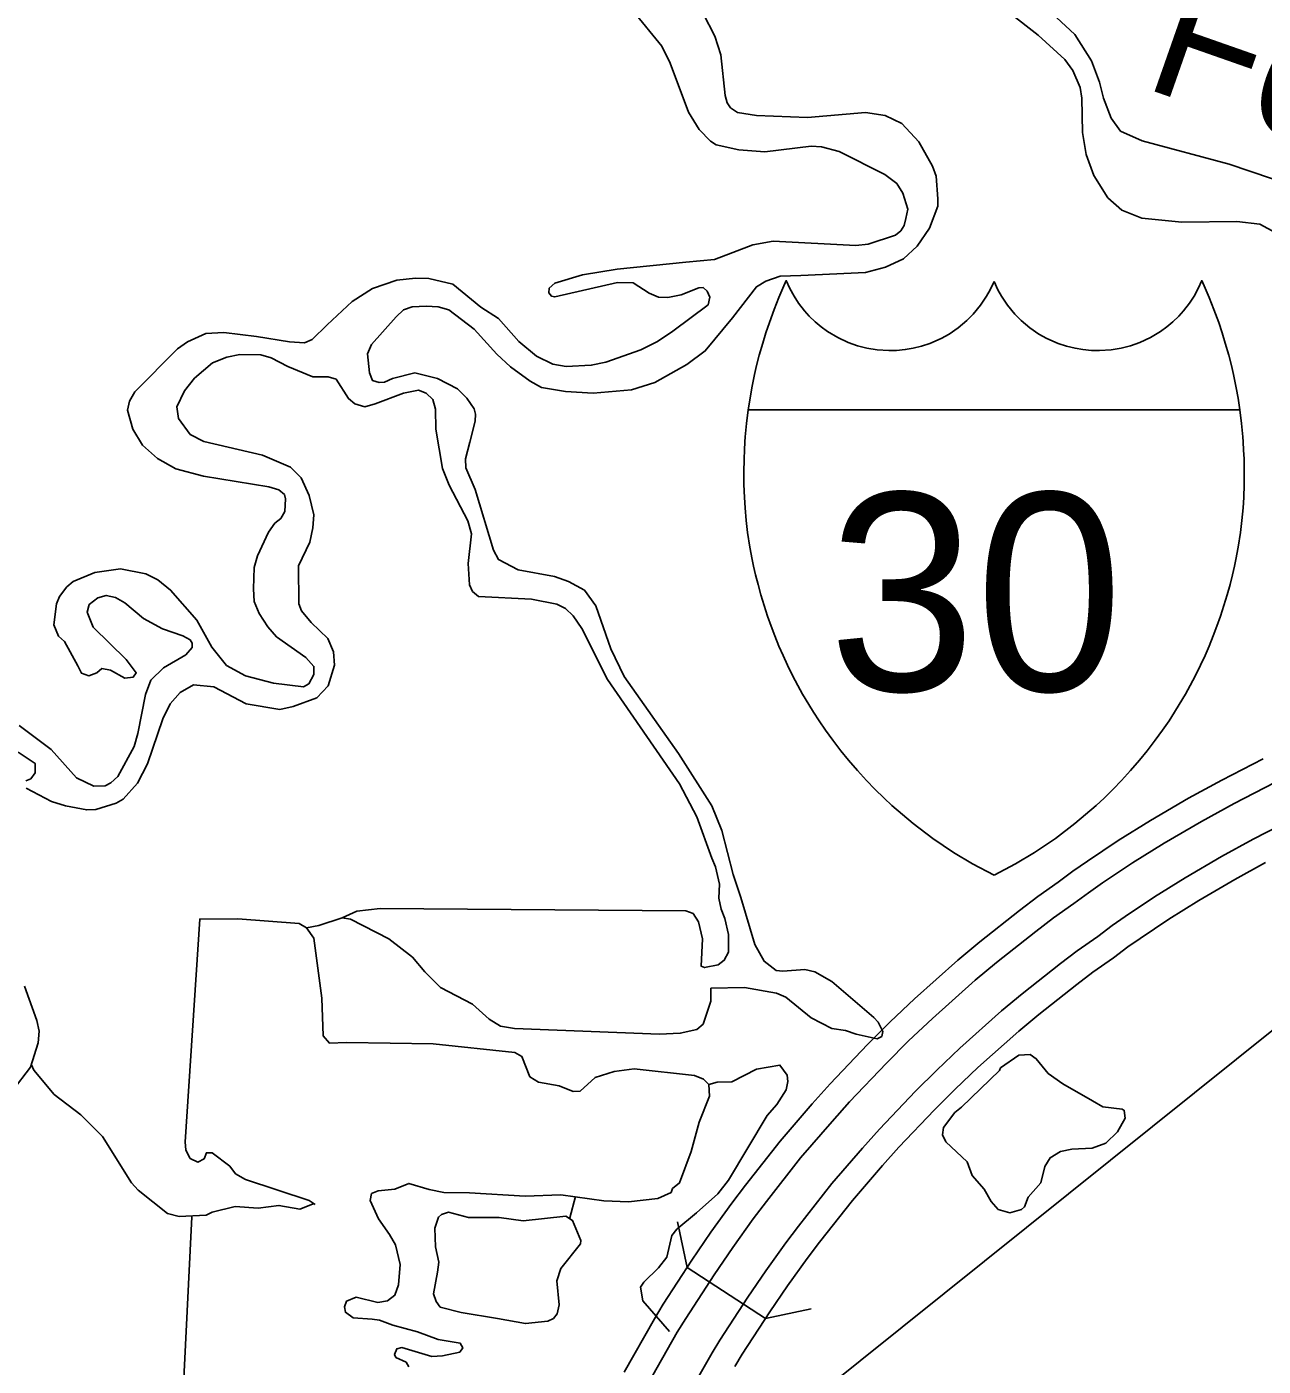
# Model space of a CAD drawing. Extents: x -19 to 366, y -4 to 359.
# Drawn here: x 153.368 to 154.119, y 188.145 to 188.959 of the extents above; entities that cross this region are included whole.
import ezdxf

# ---------------------------------------------------------------- set-up
doc = ezdxf.new("R2010")
doc.units = 0
for name, color, linetype in [('Level 19', 7, 'Continuous'), ('Level 23', 7, 'Continuous'), ('Level 35', 7, 'Continuous'), ('Level 39', 7, 'Continuous'), ('Level 60', 7, 'Continuous')]:
    doc.layers.add(name, color=color, linetype=linetype)

msp = doc.modelspace()

# ---------------------------------------------------------------- linework, layer by layer
at = {"layer": 'Level 19'}
for points in [[(154.11875, 188.51385), (154.09359, 188.501), (154.07336, 188.48989), (154.05033, 188.4764), (154.03061, 188.46419), (154.01201, 188.45174), (154.00304, 188.44555), (153.99422, 188.43885), (153.98185, 188.43016), (153.97066, 188.42175), (153.94654, 188.40261), (153.93315, 188.39147), (153.90691, 188.36799), (153.89202, 188.35392), (153.87829, 188.34023), (153.85558, 188.31634), (153.84469, 188.30412), (153.82525, 188.28155), (153.80409, 188.25464), (153.79591, 188.24376), (153.78321, 188.22607), (153.77167, 188.2092), (153.75425, 188.18235), (153.74881, 188.17356), (153.73039, 188.14108)], [(153.74445, 188.13324), (153.76266, 188.16535), (153.76785, 188.17373), (153.78506, 188.20027), (153.7964, 188.21683), (153.80888, 188.23423), (153.81685, 188.24483), (153.83768, 188.27131), (153.85679, 188.29351), (153.86743, 188.30543), (153.88981, 188.32898), (153.90324, 188.34237), (153.9178, 188.35614), (153.94367, 188.37928), (153.9567, 188.39012), (153.9805, 188.40901), (153.99132, 188.41714), (154.00373, 188.42585), (154.01248, 188.43251), (154.02106, 188.43843), (154.03932, 188.45065), (154.05864, 188.46261), (154.08131, 188.47588), (154.10113, 188.48677), (154.12589, 188.49942)], [(154.13682, 188.47735), (154.11266, 188.46502), (154.09346, 188.45447), (154.07134, 188.44151), (154.05265, 188.42994), (154.0349, 188.41806), (154.02693, 188.41257), (154.01826, 188.40597), (154.00579, 188.39721), (153.99555, 188.38952), (153.97223, 188.37101), (153.95976, 188.36063), (153.93447, 188.33801), (153.92039, 188.3247), (153.90742, 188.31178), (153.88554, 188.28875), (153.87531, 188.27728), (153.8567, 188.25566), (153.83637, 188.22981), (153.82872, 188.21965), (153.81656, 188.2027), (153.80555, 188.18662), (153.78865, 188.16055), (153.78385, 188.15279), (153.76595, 188.12125)], [(153.7977, 188.14458), (153.80225, 188.15194), (153.81895, 188.17769), (153.82974, 188.19346), (153.8417, 188.21012), (153.84913, 188.22), (153.86913, 188.24543), (153.88742, 188.26667), (153.89739, 188.27785), (153.91894, 188.30053), (153.9316, 188.31315), (153.94537, 188.32616), (153.97028, 188.34844), (153.98238, 188.35851), (154.00539, 188.37678), (154.01526, 188.38419), (154.02776, 188.39297), (154.03638, 188.39953), (154.04395, 188.40475), (154.06137, 188.41641), (154.07965, 188.42772), (154.1014, 188.44046), (154.1202, 188.45079)]]:
    msp.add_lwpolyline(points, dxfattribs=at)
at = {"layer": 'Level 23'}
for points in [[(153.80584, 188.726), (153.80693, 188.73314), (153.80806, 188.73946), (153.80973, 188.74759), (153.81096, 188.7529), (153.81256, 188.7592), (153.81464, 188.7666), (153.81655, 188.77279), (153.81868, 188.77916), (153.82153, 188.787), (153.82446, 188.79435), (153.8269, 188.80006), (153.82893, 188.80456), (153.83112, 188.7997), (153.83367, 188.79508), (153.83645, 188.79083), (153.84009, 188.78614), (153.84296, 188.78296), (153.84652, 188.77952), (153.85011, 188.77651), (153.85401, 188.77367), (153.8602, 188.76996), (153.86656, 188.767), (153.87231, 188.76497), (153.878, 188.76351), (153.8841, 188.7625), (153.89119, 188.76202), (153.89585, 188.76212), (153.9012, 188.76262), (153.90596, 188.76343), (153.91107, 188.76469), (153.9162, 188.76639), (153.92311, 188.76943), (153.92788, 188.7721), (153.93341, 188.77588), (153.93872, 188.78035), (153.9426, 188.78427), (153.94702, 188.78964), (153.95068, 188.7951), (153.95282, 188.79894), (153.95518, 188.80399)], [(153.95518, 188.80399), (153.95753, 188.79894), (153.95967, 188.7951), (153.96332, 188.78964), (153.96775, 188.78427), (153.97162, 188.78035), (153.97694, 188.77588), (153.98247, 188.7721), (153.98724, 188.76943), (153.99415, 188.76639), (153.99929, 188.76469), (154.00439, 188.76343), (154.00915, 188.76262), (154.0145, 188.76212), (154.01917, 188.76202), (154.02625, 188.7625), (154.03236, 188.76351), (154.03803, 188.76497), (154.04379, 188.767), (154.05015, 188.76996), (154.05634, 188.77367), (154.06024, 188.77651), (154.06383, 188.77952), (154.06739, 188.78296), (154.07025, 188.78614), (154.0739, 188.79083), (154.07668, 188.79508), (154.07922, 188.7997), (154.08142, 188.80456), (154.08346, 188.80006), (154.08589, 188.79435), (154.08882, 188.787), (154.09167, 188.77916), (154.0938, 188.77279), (154.09571, 188.7666), (154.09779, 188.7592), (154.09939, 188.7529), (154.10062, 188.74759), (154.10229, 188.73946), (154.10342, 188.73314), (154.10451, 188.726)], [(153.95518, 188.44308), (153.94209, 188.45007), (153.93058, 188.45699), (153.91791, 188.46555), (153.90609, 188.4745), (153.89316, 188.48552), (153.88834, 188.49), (153.88286, 188.49537), (153.87777, 188.50063), (153.87221, 188.50672), (153.86674, 188.51307), (153.86218, 188.51869), (153.85724, 188.52513), (153.85275, 188.53135), (153.84886, 188.53704), (153.84544, 188.54232), (153.84262, 188.54688), (153.83888, 188.55325), (153.83598, 188.55848), (153.83278, 188.56458), (153.82967, 188.57088), (153.82697, 188.57673), (153.82452, 188.58237), (153.82194, 188.5887), (153.81971, 188.59456), (153.81755, 188.60067), (153.81545, 188.60707), (153.81349, 188.61361), (153.81178, 188.61986), (153.8103, 188.6258), (153.8091, 188.63109), (153.80828, 188.63501), (153.80686, 188.64262), (153.80549, 188.6514), (153.80456, 188.65871), (153.80388, 188.66642), (153.80349, 188.67267), (153.8032, 188.68058), (153.80312, 188.68796), (153.80327, 188.69617), (153.8035, 188.70158), (153.8038, 188.70654), (153.80403, 188.70966), (153.8048, 188.71774), (153.80583, 188.726)], [(153.80584, 188.726), (154.10451, 188.726)], [(154.10451, 188.726), (153.80584, 188.726)], [(154.10451, 188.726), (154.10555, 188.71774), (154.10632, 188.70966), (154.10655, 188.70654), (154.10685, 188.70158), (154.10708, 188.69617), (154.10723, 188.68796), (154.10715, 188.68058), (154.10686, 188.67267), (154.10647, 188.66642), (154.10579, 188.65871), (154.10487, 188.6514), (154.1035, 188.64262), (154.10207, 188.63501), (154.10125, 188.63109), (154.10005, 188.6258), (154.09857, 188.61986), (154.09686, 188.61361), (154.0949, 188.60707), (154.0928, 188.60067), (154.09064, 188.59456), (154.08841, 188.5887), (154.08583, 188.58237), (154.08338, 188.57673), (154.08068, 188.57088), (154.07757, 188.56458), (154.07437, 188.55848), (154.07147, 188.55325), (154.06773, 188.54688), (154.06491, 188.54232), (154.06149, 188.53704), (154.0576, 188.53135), (154.0531, 188.52513), (154.04817, 188.51869), (154.04361, 188.51307), (154.03815, 188.50672), (154.03258, 188.50063), (154.02749, 188.49537), (154.02201, 188.49), (154.01719, 188.48552), (154.00426, 188.4745), (153.99244, 188.46555), (153.97977, 188.45699), (153.96826, 188.45007), (153.95518, 188.44308)]]:
    msp.add_lwpolyline(points, dxfattribs=at)
at = {"layer": 'Level 35'}
for points in [[(154.38453, 188.75617), (154.33345, 188.75585), (154.30605, 188.76269), (154.29323, 188.76984), (154.28382, 188.77648), (154.26092, 188.79558), (154.25127, 188.80487), (154.24286, 188.80926), (154.20817, 188.81995), (154.19523, 188.8231), (154.17747, 188.83034), (154.16423, 188.83975), (154.15476, 188.84943), (154.13691, 188.86217), (154.09801, 188.87543), (154.04526, 188.88955), (154.03208, 188.89536), (154.02644, 188.90322), (154.02167, 188.91547), (154.01922, 188.9251), (154.01443, 188.93811), (154.00428, 188.95424), (153.96514, 188.99066)], [(153.61015, 188.78909), (153.61755, 188.78867), (153.62384, 188.7869), (153.6394, 188.77506), (153.65313, 188.75996), (153.66143, 188.75215), (153.67333, 188.74347), (153.68023, 188.73962), (153.69486, 188.73707), (153.71156, 188.73608), (153.73482, 188.73827), (153.74914, 188.74255), (153.76846, 188.75358), (153.77968, 188.76179), (153.79636, 188.78188), (153.81079, 188.80079), (153.8166, 188.80433), (153.82526, 188.80736), (153.83776, 188.80761), (153.87714, 188.80956), (153.88921, 188.81266), (153.90011, 188.81782), (153.90849, 188.82559), (153.91606, 188.83638), (153.92112, 188.84978), (153.92104, 188.85434), (153.92003, 188.86799), (153.91783, 188.87421), (153.90941, 188.88886), (153.89916, 188.90004), (153.88903, 188.90496), (153.87706, 188.90681), (153.84187, 188.90362), (153.81096, 188.90488), (153.79937, 188.90674), (153.79515, 188.90969), (153.79301, 188.91268), (153.79179, 188.91703), (153.78925, 188.94186), (153.78563, 188.95318), (153.77856, 188.9669)], [(153.73609, 188.96812), (153.75334, 188.94701), (153.75846, 188.93667), (153.76962, 188.90689), (153.77606, 188.89638), (153.78283, 188.8893)], [(153.96462, 188.96729), (153.98193, 188.95378), (153.99812, 188.93892), (154.00316, 188.93237), (154.00752, 188.92201), (154.00859, 188.91539), (154.00897, 188.89469), (154.01112, 188.88125), (154.0159, 188.86843), (154.0243, 188.85493), (154.03277, 188.84732), (154.04499, 188.84244), (154.06929, 188.84009), (154.10263, 188.84058), (154.11668, 188.83878), (154.18731, 188.80053), (154.22918, 188.79037), (154.23765, 188.78332), (154.24601, 188.77153), (154.26182, 188.75704), (154.27677, 188.74747), (154.29744, 188.73649), (154.33438, 188.72934), (154.3783, 188.73201)], [(153.78283, 188.8893), (153.78628, 188.88709), (153.80016, 188.88415), (153.81592, 188.88276), (153.84408, 188.88638), (153.85035, 188.88594), (153.86101, 188.88312), (153.88893, 188.86906), (153.89604, 188.8637), (153.89975, 188.8577), (153.90277, 188.84807), (153.90155, 188.84235), (153.90049, 188.83815), (153.89847, 188.83488), (153.8953, 188.83215), (153.87872, 188.82669), (153.87116, 188.82596), (153.82108, 188.82855), (153.80862, 188.82639), (153.79639, 188.82158), (153.78529, 188.81737), (153.76788, 188.81587), (153.72627, 188.8116), (153.70511, 188.80813), (153.68834, 188.80304), (153.6848, 188.79992), (153.68466, 188.79707), (153.68621, 188.7952), (153.68831, 188.79468), (153.72642, 188.80344), (153.7359, 188.80325), (153.74568, 188.79699), (153.75141, 188.79445), (153.75691, 188.79437), (153.76503, 188.79587), (153.77575, 188.80008), (153.7784, 188.80032), (153.7809, 188.79809), (153.78249, 188.79452), (153.78143, 188.78994), (153.76013, 188.77374), (153.75077, 188.76766), (153.74063, 188.76251), (153.71936, 188.75505), (153.71048, 188.75316), (153.69515, 188.75246), (153.68717, 188.75382), (153.67722, 188.75855), (153.66645, 188.76764), (153.65406, 188.78163), (153.64333, 188.78844), (153.6264, 188.80234), (153.61174, 188.80584), (153.60378, 188.80605)], [(153.60378, 188.80605), (153.59243, 188.80487), (153.57755, 188.79982), (153.56519, 188.79197), (153.55011, 188.7776), (153.54099, 188.76868), (153.53629, 188.76668), (153.52718, 188.76745), (153.50703, 188.77064)], [(153.88206, 188.35666), (153.85665, 188.37855), (153.84631, 188.38442), (153.84022, 188.38581), (153.82678, 188.38478), (153.8228, 188.38526), (153.81549, 188.39081), (153.80981, 188.40095), (153.80132, 188.42965), (153.79671, 188.44361), (153.78978, 188.47025), (153.78382, 188.48532), (153.76352, 188.5172), (153.73045, 188.56401), (153.72237, 188.58074), (153.71317, 188.60696), (153.70637, 188.61631), (153.69661, 188.62162), (153.68821, 188.62468), (153.66597, 188.62878), (153.65411, 188.635), (153.65116, 188.64064), (153.63987, 188.67763), (153.63432, 188.69082), (153.63403, 188.69632), (153.63669, 188.70644), (153.63986, 188.71923), (153.64016, 188.72341), (153.63935, 188.72663), (153.63487, 188.73318), (153.62927, 188.73877), (153.61702, 188.74516), (153.60332, 188.74849), (153.58974, 188.74498), (153.58486, 188.7428), (153.58164, 188.74254), (153.57764, 188.74379), (153.57566, 188.7485), (153.5745, 188.76006), (153.57685, 188.7658), (153.59189, 188.78264), (153.59636, 188.78672), (153.60164, 188.78853), (153.61015, 188.78909)], [(153.50703, 188.77064), (153.48728, 188.77309), (153.4763, 188.77248), (153.46522, 188.76732), (153.45904, 188.7632), (153.43318, 188.73703), (153.42988, 188.73126), (153.42865, 188.72573), (153.4319, 188.71421), (153.43776, 188.70464), (153.447, 188.69648), (153.45811, 188.69006), (153.47487, 188.68565), (153.51459, 188.67925), (153.52069, 188.67747), (153.52415, 188.6745), (153.52477, 188.67186), (153.52434, 188.66425), (153.52176, 188.66002), (153.51822, 188.6571), (153.51434, 188.6517), (153.50778, 188.63732), (153.50564, 188.63025), (153.50531, 188.61714), (153.50564, 188.60955), (153.50862, 188.6022), (153.51388, 188.59414), (153.5193, 188.58798), (153.53715, 188.57543), (153.54199, 188.57002), (153.54189, 188.56508), (153.53896, 188.55951), (153.53558, 188.55774), (153.51735, 188.55983), (153.50041, 188.56442), (153.48892, 188.57065), (153.48, 188.58167), (153.47079, 188.5982), (153.45492, 188.61648), (153.44703, 188.62278), (153.43977, 188.62624), (153.42436, 188.62934), (153.40887, 188.62713), (153.3957, 188.62173), (153.39178, 188.61842), (153.38734, 188.61263), (153.38553, 188.60804), (153.38387, 188.59528), (153.38684, 188.5885), (153.3905, 188.58516), (153.39854, 188.57031), (153.40071, 188.56599), (153.40528, 188.56437), (153.40999, 188.56618), (153.41316, 188.56871), (153.4183, 188.56768), (153.4271, 188.56292)], [(153.55376, 188.579), (153.55039, 188.5871), (153.54036, 188.59677), (153.53436, 188.60387), (153.53276, 188.60801), (153.53253, 188.63118), (153.53946, 188.64557), (153.54139, 188.65434), (153.54181, 188.66214), (153.53913, 188.67386), (153.53419, 188.68478), (153.52782, 188.6911), (153.51082, 188.69854), (153.47505, 188.70674), (153.46682, 188.71094), (153.45963, 188.72067), (153.45874, 188.72787), (153.4633, 188.73765), (153.46941, 188.74537), (153.48042, 188.75452), (153.48907, 188.75812), (153.497, 188.75961), (153.5097, 188.75949), (153.51599, 188.75753), (153.52613, 188.75242), (153.5414, 188.74608), (153.55069, 188.74608), (153.55545, 188.74466), (153.56306, 188.73285), (153.56672, 188.7297), (153.57281, 188.72792), (153.57923, 188.72957), (153.59635, 188.73619), (153.60541, 188.7379), (153.61018, 188.7361), (153.61423, 188.73238), (153.61586, 188.72634), (153.61608, 188.71418), (153.62012, 188.69033), (153.62409, 188.68016), (153.63548, 188.65855), (153.63771, 188.65062), (153.63558, 188.63253), (153.63639, 188.61963), (153.63836, 188.61568), (153.64201, 188.61253), (153.67426, 188.61091), (153.68947, 188.60799), (153.69482, 188.60525), (153.69945, 188.60079), (153.70471, 188.59311), (153.72025, 188.56209), (153.76405, 188.49878), (153.77465, 188.47868), (153.78364, 188.4536)], [(153.4271, 188.56292), (153.43221, 188.5636), (153.43405, 188.5661), (153.42784, 188.57433), (153.40777, 188.59387), (153.40419, 188.6031), (153.40543, 188.60768), (153.41067, 188.61178), (153.41575, 188.61321), (153.42146, 188.612), (153.42702, 188.6087), (153.43837, 188.59924), (153.45005, 188.59283), (153.46225, 188.58871), (153.46685, 188.58615), (153.46802, 188.58427), (153.46807, 188.58162), (153.46417, 188.57717), (153.45048, 188.5691), (153.44285, 188.56173), (153.4396, 188.55292), (153.43492, 188.52927), (153.43279, 188.52144), (153.42289, 188.5032), (153.41861, 188.49931), (153.41504, 188.49753), (153.40823, 188.4972), (153.39771, 188.5023), (153.38242, 188.51946), (153.36283, 188.53407)], [(153.36713, 188.49598), (153.38244, 188.48793), (153.39101, 188.48526), (153.40394, 188.48286), (153.40943, 188.48317), (153.42187, 188.48684), (153.42599, 188.48939), (153.43472, 188.49907), (153.44095, 188.51078), (153.45011, 188.53813), (153.45467, 188.54734), (153.46061, 188.55411), (153.46886, 188.55884), (153.4812, 188.55757), (153.50072, 188.54734), (153.52125, 188.54396), (153.52936, 188.54564), (153.54367, 188.55087), (153.55054, 188.55823), (153.55448, 188.57085), (153.55376, 188.579)], [(153.36237, 188.51791), (153.37254, 188.51109), (153.37264, 188.5054), (153.36987, 188.50173), (153.36686, 188.50053)], [(153.78364, 188.4536), (153.78601, 188.44833), (153.78848, 188.43774), (153.78807, 188.42919), (153.78933, 188.42257), (153.79171, 188.41673), (153.79378, 188.40708), (153.79379, 188.39626), (153.79123, 188.39146), (153.78749, 188.38872), (153.77937, 188.38703), (153.77727, 188.38775), (153.7781, 188.40448), (153.77564, 188.41488), (153.77232, 188.41994), (153.76793, 188.42156), (153.58221, 188.42288), (153.56803, 188.42126), (153.5592, 188.41728), (153.56414, 188.41644), (153.58748, 188.40438), (153.6019, 188.39328), (153.60945, 188.38431), (153.61891, 188.37482), (153.63823, 188.36477), (153.64844, 188.35567), (153.65534, 188.35145), (153.6639, 188.34991), (153.75188, 188.34658), (153.76457, 188.34703), (153.77457, 188.34933), (153.77849, 188.35264), (153.78316, 188.3666), (153.7832, 188.37439), (153.80366, 188.37481), (153.82305, 188.3714), (153.82859, 188.36905), (153.84417, 188.35645), (153.8566, 188.35006), (153.86497, 188.34871), (153.87145, 188.34656), (153.8842, 188.3436), (153.88701, 188.34517), (153.88752, 188.34822), (153.88477, 188.35386), (153.88206, 188.35666)], [(153.5592, 188.41728), (153.54488, 188.41262), (153.5375, 188.41113)], [(153.58831, 188.3411), (153.56177, 188.34151), (153.55135, 188.34111), (153.54767, 188.34559), (153.54685, 188.36838), (153.54354, 188.39263), (153.54198, 188.40495), (153.5375, 188.41113), (153.53309, 188.4137), (153.4957, 188.41655), (153.47258, 188.41646), (153.46381, 188.28099), (153.4641, 188.27605), (153.46685, 188.27098), (153.47144, 188.26879), (153.47519, 188.27077), (153.47664, 188.27441), (153.48005, 188.27448), (153.49082, 188.26634), (153.49432, 188.26166), (153.50045, 188.25817), (153.53917, 188.24547), (153.54282, 188.24288)], [(154.20346, 188.41235), (153.84827, 188.1275)], [(153.35858, 188.31194), (153.36968, 188.32641), (153.37452, 188.34133), (153.37496, 188.34836), (153.37371, 188.3548), (153.36612, 188.37572)], [(153.58789, 188.2248), (153.58127, 188.23436), (153.57612, 188.24546), (153.57699, 188.24966), (153.58094, 188.25126), (153.59116, 188.25223), (153.59962, 188.25582), (153.61201, 188.25208), (153.62095, 188.25018), (153.63649, 188.25011), (153.67027, 188.24795), (153.69205, 188.24877), (153.71808, 188.24513), (153.73306, 188.24467), (153.75084, 188.24655), (153.75892, 188.25033), (153.75982, 188.25263), (153.76412, 188.25613), (153.77114, 188.27528), (153.7761, 188.29305), (153.78225, 188.30876), (153.78192, 188.31597), (153.77864, 188.31914), (153.7731, 188.3213), (153.73644, 188.3255), (153.72434, 188.32392), (153.71285, 188.32027), (153.70372, 188.31191), (153.69956, 188.31163), (153.69096, 188.31507), (153.67841, 188.31728), (153.67323, 188.3206), (153.66826, 188.33304), (153.66404, 188.33542), (153.61447, 188.34068), (153.58831, 188.3411)], [(153.37031, 188.32785), (153.37181, 188.32472), (153.38423, 188.30977), (153.40038, 188.29756), (153.41352, 188.28433), (153.43112, 188.25619), (153.43519, 188.25171), (153.4529, 188.23744), (153.46013, 188.23569), (153.47642, 188.2364), (153.48017, 188.23838), (153.49413, 188.2417), (153.50799, 188.24065), (153.52065, 188.24243), (153.53339, 188.24022), (153.54205, 188.24363)], [(153.78192, 188.31597), (153.78701, 188.31741), (153.79591, 188.31759), (153.81093, 188.32531), (153.82509, 188.32768), (153.82957, 188.32169), (153.82983, 188.31771), (153.82879, 188.31275), (153.82328, 188.3037), (153.81734, 188.29712), (153.79384, 188.25769), (153.78737, 188.24939), (153.77432, 188.23791), (153.76238, 188.22798), (153.75942, 188.22412), (153.75645, 188.21094), (153.75127, 188.20457), (153.74234, 188.19583), (153.74032, 188.19275), (153.7418, 188.18442), (153.75799, 188.16585)], [(153.95858, 188.32451), (153.95912, 188.32604), (153.97015, 188.33368), (153.97716, 188.3342), (153.98081, 188.33162), (153.98799, 188.32264), (153.99702, 188.31637), (154.01504, 188.3059), (154.02136, 188.30242), (154.03313, 188.30095), (154.03429, 188.30021), (154.03476, 188.29547), (154.03018, 188.28721), (154.02311, 188.28022), (154.01483, 188.2772), (154.00252, 188.27657), (153.99553, 188.27529), (153.98935, 188.27137), (153.98604, 188.26617), (153.98358, 188.25605), (153.97598, 188.24734), (153.97363, 188.24159), (153.97177, 188.23984), (153.96479, 188.23799), (153.95774, 188.23994), (153.95348, 188.24479), (153.94916, 188.2523), (153.94199, 188.26052), (153.9388, 188.269), (153.92587, 188.28109), (153.92389, 188.28542), (153.92456, 188.28981), (153.9314, 188.29888), (153.93532, 188.30219)], [(153.95858, 188.32451), (153.93532, 188.30219)], [(153.70097, 188.24782), (153.69743, 188.23482)], [(153.6535, 188.17369), (153.67043, 188.17062), (153.68405, 188.17203), (153.68743, 188.17362), (153.68984, 188.17652), (153.69106, 188.18206), (153.68964, 188.19666), (153.69196, 188.20412), (153.70399, 188.219), (153.70414, 188.22109), (153.69917, 188.23334), (153.69495, 188.23591), (153.66904, 188.2331), (153.6546, 188.23509), (153.63583, 188.23509), (153.62364, 188.23826), (153.6195, 188.23685), (153.61764, 188.23529), (153.61549, 188.22859), (153.6159, 188.2172), (153.61778, 188.20793), (153.61695, 188.20183), (153.61455, 188.18867), (153.61616, 188.18395), (153.61869, 188.18058), (153.63145, 188.17723)], [(153.46772, 188.23546), (153.46298, 188.13713)], [(153.59967, 188.14428), (153.59791, 188.1471), (153.59179, 188.15001), (153.591, 188.1519), (153.59226, 188.15515), (153.59528, 188.15597), (153.61358, 188.15065), (153.62001, 188.15097), (153.63058, 188.15327), (153.63243, 188.15578), (153.63086, 188.1586), (153.61736, 188.16098), (153.60495, 188.16548), (153.5899, 188.16955), (153.58188, 188.17261), (153.57732, 188.17328), (153.56575, 188.17399), (153.56113, 188.17751), (153.5605, 188.18073), (153.56176, 188.18417), (153.56759, 188.18657), (153.58073, 188.18342), (153.58658, 188.18449), (153.59107, 188.18781), (153.59341, 188.19413), (153.59431, 188.2065), (153.59162, 188.21842), (153.58789, 188.2248)], [(153.6535, 188.17369), (153.63145, 188.17723)]]:
    msp.add_lwpolyline(points, dxfattribs=at)
at = {"layer": 'Level 39'}
for p, q in [((153.76871, 188.20464), (153.7628, 188.23243)), ((153.76871, 188.20464), (153.81637, 188.17371)), ((153.81637, 188.17371), (153.84416, 188.17963))]:
    msp.add_line(p, q, dxfattribs=at)
at = {"layer": 'Level 60'}
for points in [[(154.11585, 1.87092), (153.9063, 10.48743), (153.69602, 19.10409), (153.48501, 27.72087), (153.27327, 36.3378), (153.0608, 44.95486), (152.84759, 53.57206), (152.63366, 62.1894), (152.419, 70.80688), (152.20362, 79.42449), (151.98751, 88.04225), (151.77068, 96.66014), (151.55312, 105.27817), (151.33484, 113.89634), (151.11584, 122.51465), (150.89612, 131.13311), (150.67568, 139.7517), (150.45452, 148.37043), (150.23264, 156.98931), (150.01005, 165.60832), (149.78674, 174.22748), (149.56272, 182.84677), (149.33799, 191.46621), (149.11254, 200.0858), (148.88638, 208.70552), (148.65952, 217.32539), (148.43194, 225.9454), (148.20366, 234.56555), (147.97466, 243.18584), (147.74497, 251.80628), (147.51457, 260.42687), (147.28346, 269.04759), (147.05165, 277.66846), (146.81914, 286.28948), (146.58593, 294.91064), (146.35202, 303.53194), (146.11742, 312.15339), (145.88211, 320.77499), (145.64611, 329.39673), (145.40941, 338.01861), (145.17202, 346.64065)], [(0, 180.89994), (7.12284, 180.90436), (14.24566, 180.9176), (21.36847, 180.93968), (28.49124, 180.97058), (35.61397, 181.01031), (42.73664, 181.05888), (49.85925, 181.11627), (56.98178, 181.18249), (64.10422, 181.25754), (71.22656, 181.34142), (78.3488, 181.43413), (85.47091, 181.53567), (92.5929, 181.64603), (99.71474, 181.76523), (106.83643, 181.89325), (113.95795, 182.0301), (121.0793, 182.17578), (128.20046, 182.33029), (135.32143, 182.49362), (142.44218, 182.66579), (149.56272, 182.84677), (156.68303, 183.03659), (163.8031, 183.23523), (170.92291, 183.4427), (178.04247, 183.65899), (185.16175, 183.88411), (192.28074, 184.11805), (199.39944, 184.36082), (206.51784, 184.61242), (213.63591, 184.87283), (220.75366, 185.14207), (227.87107, 185.42014), (234.98813, 185.70702), (242.10483, 186.00273), (249.22115, 186.30726), (256.33709, 186.62061), (263.45264, 186.94279), (270.56779, 187.27378), (277.68251, 187.61359), (284.79682, 187.96222), (291.91068, 188.31967), (299.02409, 188.68594), (306.13705, 189.06103), (313.24954, 189.44494), (320.36154, 189.83766), (327.47305, 190.23919), (334.58406, 190.64954), (341.69455, 191.06871)]]:
    msp.add_spline(points, degree=3, dxfattribs=at)

# ---------------------------------------------------------------- texts
at = {"layer": 'Level 23'}
msp.add_text('30', height=0.120302, dxfattribs=at).set_placement((153.85455, 188.5552))
at = {"layer": 'Level 35'}
msp.add_text('Fourche', height=0.08, rotation=340.67444, dxfattribs=at).set_placement((154.04446, 188.92241))

doc.saveas('drawing.dxf')
